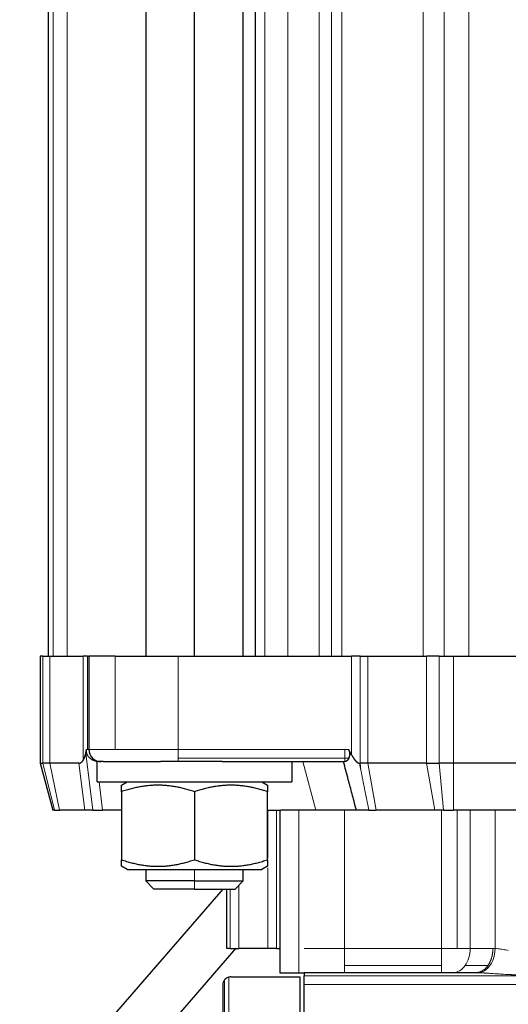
# Model space of a CAD drawing. Header units: inches. Extents: x 0 to 20790, y -12 to 14700.
# Tile 315 of 436: x 9035 to 9096, y 11513 to 11634. Entities that reach past the tile are written whole.
import ezdxf

# ---------------------------------------------------------------- set-up
doc = ezdxf.new("R2010")
doc.units = ezdxf.units.IN
doc.layers.add('1', color=7, linetype='Continuous', true_color=0xffffff)
doc.layers.add('254', color=7, linetype='Continuous', true_color=0xffffff)
doc.styles.add('latin_extended', font='simplex.shx')
doc.dimstyles.get("Standard").update_dxf_attribs({"dimtxt": 0.18, "dimasz": 0.18, "dimexe": 0.18, "dimexo": 0.0625, "dimgap": 0.09, "dimtad": 0, "dimtih": 1, "dimtoh": 1, "dimdec": 4, "dimzin": 0, "dimdsep": 46, "dimtxsty": 'Standard', "dimcen": 0.09, "dimadec": 0, "dimazin": 0, "dimtfac": 1, "dimtdec": 4, "dimtofl": 0, "dimtmove": 0, "dimatfit": 3, "dimfxl": 1, "dimtolj": 1, "dimtzin": 0, "dimarcsym": 0})

# ---------------------------------------------------------------- blocks, each defined once
blk = doc.blocks.new('_U3')
at = {"layer": '254', "color": 3, "linetype": 'Continuous', "lineweight": 13, "transparency": 16777216}
for p, q in [((8941.98, 11480.96), (8941.98, 12953.96)), ((11385.03, 10066.36), (11385.03, 12953.96)), ((9064.48, 12918.96), (11262.53, 12918.96))]:
    blk.add_line(p, q, dxfattribs=at)
at = {"layer": '254', "color": 3, "transparency": 16777216}
for points in [[(9064.48, 12939.38), (9064.48, 12898.55), (8941.98, 12918.96)], [(11262.53, 12898.55), (11262.53, 12939.38), (11385.03, 12918.96)]]:
    blk.add_solid(points, dxfattribs=at)
at = {"layer": 'Defpoints', "color": 0, "transparency": 16777216}
for p in [(11385.03, 12918.96), (8941.98, 11445.96), (11385.03, 10031.36)]:
    blk.add_point(p, dxfattribs=at)
at = {"layer": '254', "color": 2, "lineweight": 13, "transparency": 16777216, "insert": (9947.67, 13102.71), "char_height": 122.5, "attachment_point": 1, "style": 'latin_extended'}
blk.add_mtext('\\A1;2443', dxfattribs=at)

msp = doc.modelspace()

# ---------------------------------------------------------------- linework, layer by layer
at = {"layer": '1', "color": 2, "linetype": 'Continuous', "lineweight": 25}
for p, q in [((9038.978, 11682.963), (9038.978, 11555.963)), ((9050.978, 11682.962), (9050.978, 11555.965)), ((9056.978, 11555.965), (9056.978, 11682.962)), ((9062.978, 11555.965), (9062.978, 11682.962)), ((9064.478, 11682.963), (9064.478, 11555.963)), ((9038.289, 11555.963), (9037.978, 11555.963)), ((9037.978, 11555.963), (9037.978, 11542.763)), ((9038.289, 11555.963), (9039.182, 11555.963)), ((9039.182, 11555.963), (9043.256, 11555.963)), ((9043.792, 11555.963), (9043.256, 11555.963)), ((9043.792, 11555.963), (9043.978, 11555.963)), ((9047.2, 11555.963), (9043.978, 11555.963)), ((9043.978, 11555.963), (9043.978, 11544.463)), ((9047.2, 11555.963), (9054.978, 11555.963)), ((9054.978, 11555.963), (9076.332, 11555.963)), ((9077.403, 11555.963), (9076.332, 11555.963)), ((9077.403, 11555.963), (9078.333, 11555.963)), ((9078.333, 11555.963), (9085.555, 11555.963)), ((9087.104, 11555.963), (9085.555, 11555.963)), ((9087.104, 11555.963), (9088.889, 11555.963)), ((9088.889, 11555.963), (9139.068, 11555.963)), ((9037.978, 11542.763), (9038.289, 11542.763)), ((9037.978, 11542.763), (9039.532, 11536.963)), ((9039.182, 11542.763), (9038.289, 11542.763)), ((9042.76, 11542.763), (9039.182, 11542.763)), ((9045.735, 11542.963), (9044.978, 11542.963)), ((9044.978, 11540.463), (9044.978, 11542.963)), ((9045.735, 11542.963), (9052.784, 11542.963)), ((9060.406, 11542.963), (9052.784, 11542.963)), ((9060.406, 11542.963), (9075.519, 11542.963)), ((9068.978, 11542.963), (9068.978, 11540.463)), ((9077.326, 11542.763), (9077.403, 11542.763)), ((9078.333, 11542.763), (9077.403, 11542.763)), ((9085.555, 11542.763), (9078.333, 11542.763)), ((9085.555, 11542.763), (9087.104, 11542.763)), ((9088.889, 11542.763), (9087.104, 11542.763)), ((9139.068, 11542.763), (9088.889, 11542.763)), ((9044.978, 11540.463), (9068.978, 11540.463)), ((9047.976, 11540.058), (9048.678, 11540.463)), ((9065.278, 11540.463), (9065.981, 11540.058)), ((9047.976, 11539.254), (9047.976, 11530.873)), ((9056.978, 11539.254), (9056.978, 11530.873)), ((9065.981, 11530.873), (9065.981, 11539.254)), ((9039.746, 11536.963), (9039.532, 11536.963)), ((9039.746, 11536.963), (9040.362, 11536.963)), ((9043.474, 11536.963), (9040.362, 11536.963)), ((9044.463, 11536.963), (9043.474, 11536.963)), ((9044.463, 11536.963), (9045.674, 11536.963)), ((9047.976, 11536.963), (9045.674, 11536.963)), ((9066.014, 11536.963), (9067.608, 11536.963)), ((9067.478, 11536.963), (9067.478, 11516.963)), ((9069.821, 11536.963), (9067.608, 11536.963)), ((9074.536, 11536.963), (9069.821, 11536.963)), ((9076.942, 11536.963), (9074.536, 11536.963)), ((9078.476, 11536.963), (9079.369, 11536.963)), ((9086.591, 11536.963), (9079.369, 11536.963)), ((9087.659, 11536.963), (9086.591, 11536.963)), ((9087.659, 11536.963), (9088.889, 11536.963)), ((9139.068, 11536.963), (9088.889, 11536.963)), ((9048.678, 11529.663), (9047.976, 11530.069)), ((9048.678, 11529.663), (9065.278, 11529.663)), ((9050.978, 11529.663), (9050.978, 11528.263)), ((9062.978, 11528.263), (9062.978, 11529.663)), ((9065.981, 11530.069), (9065.278, 11529.663)), ((9050.978, 11528.263), (9051.978, 11527.263)), ((9056.978, 11528.263), (9050.978, 11528.263)), ((9056.978, 11528.263), (9062.978, 11528.263)), ((9061.978, 11527.263), (9062.978, 11528.263)), ((9060.495, 11527.264), (9041.037, 11504.835)), ((9056.978, 11527.263), (9051.978, 11527.263)), ((9056.978, 11527.263), (9061.978, 11527.263)), ((9060.978, 11519.963), (9060.978, 11527.263)), ((9045.569, 11500.903), (9062.105, 11519.965)), ((9061.359, 11519.963), (9060.978, 11519.963)), ((9061.359, 11519.963), (9062.443, 11519.963)), ((9066.014, 11519.963), (9062.443, 11519.963)), ((9067.098, 11519.963), (9066.014, 11519.963)), ((9067.098, 11519.963), (9067.478, 11519.963)), ((9061.478, 11516.463), (9069.978, 11516.463)), ((9067.478, 11516.963), (9069.821, 11516.963)), ((9069.821, 11516.963), (9070.478, 11516.963)), ((9069.978, 11516.463), (9069.978, 11486.464)), ((9070.478, 11516.963), (9070.478, 11516.583)), ((9091.625, 11516.963), (9070.478, 11516.963)), ((9070.478, 11515.499), (9070.478, 11516.583)), ((9060.478, 11515.463), (9060.478, 11494.764)), ((9070.478, 11486.463), (9070.478, 11515.499))]:
    msp.add_line(p, q, dxfattribs=at)
at = {"layer": '1', "color": 110, "linetype": 'Continuous', "lineweight": 13}
for p, q in [((9039.587, 11555.963), (9039.587, 11682.963)), ((9041.321, 11682.963), (9041.321, 11555.963)), ((9065.65, 11555.963), (9065.65, 11682.963)), ((9068.478, 11682.963), (9068.478, 11555.963)), ((9072.321, 11682.963), (9072.321, 11555.963)), ((9073.852, 11555.963), (9073.852, 11682.963)), ((9075.15, 11555.963), (9075.15, 11682.963)), ((9085.135, 11682.963), (9085.135, 11555.963)), ((9087.731, 11555.963), (9087.731, 11682.963)), ((9090.792, 11682.963), (9090.792, 11555.963)), ((9038.289, 11542.763), (9038.289, 11555.963)), ((9039.182, 11555.963), (9039.182, 11542.763)), ((9043.256, 11555.963), (9043.256, 11543.101)), ((9043.792, 11544.463), (9043.792, 11555.963)), ((9047.2, 11544.463), (9047.2, 11555.963)), ((9054.978, 11544.463), (9054.978, 11555.963)), ((9076.332, 11555.963), (9076.332, 11543.791)), ((9077.403, 11542.763), (9077.403, 11555.963)), ((9078.333, 11542.763), (9078.333, 11555.963)), ((9085.555, 11555.963), (9085.555, 11542.763)), ((9087.104, 11542.763), (9087.104, 11555.963)), ((9088.889, 11542.763), (9088.889, 11555.963)), ((9043.599, 11543.973), (9044.463, 11536.963)), ((9043.701, 11544.463), (9043.792, 11544.463)), ((9043.978, 11544.463), (9043.792, 11544.463)), ((9043.978, 11544.463), (9047.2, 11544.463)), ((9054.978, 11544.463), (9047.2, 11544.463)), ((9054.978, 11543.402), (9054.978, 11544.463)), ((9075.519, 11544.463), (9054.978, 11544.463)), ((9075.519, 11544.463), (9075.519, 11543.402)), ((9075.975, 11544.463), (9075.519, 11544.463)), ((9038.289, 11542.763), (9039.746, 11536.963)), ((9040.362, 11536.963), (9039.182, 11542.763)), ((9043.474, 11536.963), (9042.76, 11542.763)), ((9044.978, 11542.612), (9044.932, 11542.991)), ((9054.978, 11543.402), (9054.978, 11542.963)), ((9075.519, 11543.402), (9054.978, 11543.402)), ((9071.919, 11536.963), (9070.311, 11542.963)), ((9075.519, 11542.963), (9075.519, 11543.402)), ((9075.519, 11543.402), (9076.014, 11543.402)), ((9077.403, 11542.763), (9077.487, 11541.887)), ((9079.369, 11536.963), (9078.333, 11542.763)), ((9086.591, 11536.963), (9085.555, 11542.763)), ((9087.104, 11542.763), (9087.659, 11536.963)), ((9088.889, 11536.963), (9088.889, 11542.763)), ((9045.674, 11536.963), (9045.243, 11540.463)), ((9066.014, 11531.056), (9066.014, 11536.963)), ((9067.098, 11536.963), (9067.098, 11519.963)), ((9069.821, 11536.963), (9069.821, 11516.963)), ((9075.478, 11519.963), (9075.478, 11536.963)), ((9087.407, 11519.963), (9087.407, 11536.963)), ((9089.321, 11536.963), (9089.321, 11519.963)), ((9090.943, 11519.963), (9090.943, 11536.963)), ((9094.014, 11519.959), (9094.014, 11536.963)), ((9056.978, 11528.263), (9056.978, 11529.663)), ((9066.014, 11519.963), (9066.014, 11529.885)), ((9056.978, 11528.263), (9056.978, 11527.263)), ((9061.359, 11527.263), (9061.359, 11519.963)), ((9062.443, 11519.963), (9062.443, 11527.728)), ((9070.478, 11519.963), (9075.478, 11519.963)), ((9087.407, 11519.963), (9075.478, 11519.963)), ((9075.478, 11519.963), (9075.478, 11517.842)), ((9089.321, 11519.963), (9087.407, 11519.963)), ((9087.407, 11517.842), (9087.407, 11519.963)), ((9089.321, 11519.963), (9090.943, 11519.963)), ((9093.746, 11519.963), (9090.943, 11519.963)), ((9075.478, 11517.842), (9087.407, 11517.842)), ((9075.478, 11517.842), (9075.478, 11516.963)), ((9087.407, 11516.963), (9087.407, 11517.842)), ((9090.321, 11517.842), (9093.125, 11517.842)), ((9060.685, 11494.764), (9060.685, 11516.072)), ((9061.22, 11494.763), (9061.22, 11516.429)), ((9070.478, 11516.583), (9105.979, 11516.583)), ((9070.478, 11515.499), (9105.978, 11515.499))]:
    msp.add_line(p, q, dxfattribs=at)
at = {"layer": '1', "color": 2, "linetype": 'Continuous', "lineweight": 25}
for centre, radius, start, end in [((9045.478, 11544.463), 1.5, 180, 225), ((9045.478, 11544.463), 1.5, 225, 270), ((9061.478, 11515.463), 1, 142.5, 180), ((9061.478, 11515.463), 1, 105, 135)]:
    msp.add_arc(centre, radius, start, end, dxfattribs=at)
for centre, major_axis, ratio, start_param, end_param in [((9043.627, 11554.354), (0.893, 11.59), 0.1686542, 3.1545841, 3.3966354), ((9061.478, 11515.463), (-0.621, 0.784), 1, 0.1149493, 0.245849), ((9061.478, 11515.463), (0.992, 0.125), 1, 1.4458581, 1.7076575), ((9091.625, 11511.963), (8, 0), 0.6250045, 1.5372997, 1.570796)]:
    msp.add_ellipse(centre, major_axis=major_axis, ratio=ratio, start_param=start_param, end_param=end_param, dxfattribs=at)
at = {"layer": '1', "color": 110, "linetype": 'Continuous', "lineweight": 13}
for major_axis, start_param, end_param in [((0, -3), 0.7853982, 1.5707963), ((0, 3), 3.1415927, 3.9269908)]:
    msp.add_ellipse((9088.821, 11519.963), major_axis=major_axis, ratio=0.7071068, start_param=start_param, end_param=end_param, dxfattribs=at)
at = {"layer": '1', "color": 2, "linetype": 'Continuous', "lineweight": 25}
for points, knots in [([(9043.256, 11543.101), (9043.259, 11543.105), (9043.264, 11543.112), (9043.272, 11543.123), (9043.281, 11543.135), (9043.289, 11543.147), (9043.297, 11543.159), (9043.305, 11543.172), (9043.313, 11543.185), (9043.321, 11543.198), (9043.329, 11543.212), (9043.337, 11543.226), (9043.344, 11543.241), (9043.352, 11543.256), (9043.36, 11543.271), (9043.368, 11543.286), (9043.376, 11543.302), (9043.383, 11543.319), (9043.391, 11543.335), (9043.399, 11543.352), (9043.406, 11543.37), (9043.414, 11543.387), (9043.422, 11543.405), (9043.429, 11543.424), (9043.437, 11543.443), (9043.444, 11543.462), (9043.452, 11543.481), (9043.459, 11543.501), (9043.466, 11543.521), (9043.474, 11543.542), (9043.481, 11543.563), (9043.488, 11543.584), (9043.496, 11543.606), (9043.503, 11543.628), (9043.51, 11543.65), (9043.517, 11543.673), (9043.524, 11543.696), (9043.531, 11543.719), (9043.538, 11543.743), (9043.545, 11543.767), (9043.552, 11543.792), (9043.559, 11543.817), (9043.566, 11543.842), (9043.573, 11543.868), (9043.579, 11543.894), (9043.586, 11543.92), (9043.593, 11543.947), (9043.597, 11543.964), (9043.599, 11543.973)], [0, 0, 0, 0, 0.0156161, 0.03147, 0.0475651, 0.0639049, 0.0804926, 0.0973312, 0.1144237, 0.1317729, 0.1493815, 0.167252, 0.185387, 0.2037887, 0.2224595, 0.2414015, 0.2606167, 0.2801071, 0.2998747, 0.3199212, 0.3402484, 0.3608579, 0.3817514, 0.4029305, 0.4243965, 0.4461509, 0.468195, 0.4905303, 0.5131578, 0.536079, 0.5592948, 0.5828065, 0.6066151, 0.6307216, 0.6551271, 0.6798325, 0.7048388, 0.7301468, 0.7557575, 0.7816716, 0.8078899, 0.8344133, 0.8612425, 0.8883782, 0.9158212, 0.943572, 0.9716314, 1, 1, 1, 1]), ([(9043.599, 11543.973), (9043.605, 11543.998), (9043.611, 11544.022), (9043.648, 11544.183), (9043.676, 11544.322), (9043.701, 11544.463)], [0, 0, 0, 0, 0.1530175, 0.1530175, 1, 1, 1, 1]), ([(9044.932, 11542.991), (9044.925, 11542.992), (9044.912, 11542.994), (9044.893, 11542.998), (9044.873, 11543.002), (9044.854, 11543.007), (9044.835, 11543.011), (9044.816, 11543.016), (9044.797, 11543.021), (9044.778, 11543.027), (9044.759, 11543.032), (9044.74, 11543.038), (9044.721, 11543.044), (9044.702, 11543.05), (9044.684, 11543.056), (9044.665, 11543.063), (9044.647, 11543.069), (9044.628, 11543.076), (9044.61, 11543.084), (9044.591, 11543.091), (9044.573, 11543.099), (9044.555, 11543.106), (9044.537, 11543.115), (9044.519, 11543.123), (9044.501, 11543.131), (9044.483, 11543.14), (9044.465, 11543.149), (9044.448, 11543.158), (9044.43, 11543.167), (9044.413, 11543.177), (9044.36, 11543.206), (9044.277, 11543.257), (9044.168, 11543.337), (9044.068, 11543.424), (9043.975, 11543.519), (9043.891, 11543.623), (9043.819, 11543.734), (9043.762, 11543.848), (9043.727, 11543.947), (9043.706, 11544.028), (9043.694, 11544.09), (9043.686, 11544.153), (9043.683, 11544.206), (9043.682, 11544.251), (9043.682, 11544.285), (9043.684, 11544.32), (9043.686, 11544.356), (9043.69, 11544.391), (9043.695, 11544.427), (9043.699, 11544.451), (9043.701, 11544.463)], [0, 0, 0, 0, 0.0092075, 0.0184041, 0.027591, 0.0367689, 0.045939, 0.0551022, 0.0642594, 0.0734117, 0.08256, 0.0917054, 0.1008488, 0.1099912, 0.1191336, 0.128277, 0.1374224, 0.1465707, 0.155723, 0.1648802, 0.1740433, 0.1832134, 0.1923913, 0.2015781, 0.2107747, 0.2199821, 0.2292013, 0.2384333, 0.2476789, 0.2569392, 0.2662151, 0.33083, 0.3934493, 0.4544502, 0.5142406, 0.5783641, 0.639584, 0.6987128, 0.7566512, 0.7868333, 0.8171471, 0.8473814, 0.8781667, 0.8948505, 0.9117472, 0.9288738, 0.9462469, 0.9638823, 0.9817952, 1, 1, 1, 1]), ([(9076.332, 11543.791), (9076.319, 11543.815), (9076.293, 11543.863), (9076.254, 11543.935), (9076.214, 11544.008), (9076.175, 11544.082), (9076.135, 11544.156), (9076.095, 11544.232), (9076.055, 11544.308), (9076.015, 11544.385), (9075.989, 11544.437), (9075.975, 11544.463)], [0, 0, 0, 0, 0.1068064, 0.2146863, 0.3236407, 0.4336709, 0.5447781, 0.6569633, 0.7702279, 0.8845731, 1, 1, 1, 1]), ([(9076.014, 11543.402), (9076.016, 11543.407), (9076.02, 11543.416), (9076.027, 11543.429), (9076.033, 11543.442), (9076.039, 11543.456), (9076.044, 11543.469), (9076.05, 11543.482), (9076.055, 11543.496), (9076.061, 11543.509), (9076.066, 11543.522), (9076.07, 11543.536), (9076.075, 11543.549), (9076.079, 11543.562), (9076.083, 11543.575), (9076.088, 11543.589), (9076.091, 11543.602), (9076.095, 11543.615), (9076.108, 11543.666), (9076.125, 11543.756), (9076.134, 11543.894), (9076.122, 11544.036), (9076.099, 11544.144), (9076.079, 11544.212), (9076.069, 11544.243), (9076.059, 11544.273), (9076.047, 11544.305), (9076.034, 11544.336), (9076.021, 11544.367), (9076.007, 11544.399), (9075.991, 11544.431), (9075.981, 11544.452), (9075.975, 11544.463)], [0, 0, 0, 0, 0.016182, 0.0321771, 0.0479862, 0.06361, 0.0790491, 0.0943043, 0.1093765, 0.1242664, 0.1389749, 0.1535029, 0.1678513, 0.1820211, 0.1960133, 0.2098288, 0.2234689, 0.2369344, 0.2502267, 0.3785727, 0.4993821, 0.6240076, 0.7494665, 0.775694, 0.8022875, 0.8292636, 0.8566383, 0.8844267, 0.9126435, 0.9413026, 0.9704172, 1, 1, 1, 1]), ([(9076.942, 11536.963), (9076.84, 11537.344), (9076.738, 11537.725), (9076.558, 11538.398), (9076.48, 11538.69), (9076.245, 11539.565), (9076.089, 11540.149), (9075.733, 11541.476), (9075.534, 11542.22), (9075.335, 11542.963)], [0, 0, 0, 0, 0.1901083, 0.1901083, 0.3359138, 0.3359138, 0.6275248, 0.6275248, 1, 1, 1, 1]), ([(9076.014, 11543.403), (9076.011, 11543.398), (9076.007, 11543.389), (9076, 11543.376), (9075.993, 11543.364), (9075.986, 11543.351), (9075.979, 11543.339), (9075.972, 11543.326), (9075.965, 11543.314), (9075.957, 11543.302), (9075.95, 11543.291), (9075.942, 11543.279), (9075.935, 11543.268), (9075.927, 11543.257), (9075.919, 11543.246), (9075.911, 11543.235), (9075.903, 11543.224), (9075.895, 11543.213), (9075.887, 11543.203), (9075.879, 11543.193), (9075.87, 11543.183), (9075.862, 11543.173), (9075.854, 11543.164), (9075.845, 11543.154), (9075.837, 11543.145), (9075.828, 11543.136), (9075.819, 11543.127), (9075.811, 11543.118), (9075.802, 11543.11), (9075.793, 11543.101), (9075.784, 11543.093), (9075.775, 11543.085), (9075.764, 11543.075), (9075.75, 11543.064), (9075.734, 11543.051), (9075.717, 11543.039), (9075.701, 11543.028), (9075.685, 11543.017), (9075.669, 11543.008), (9075.653, 11542.999), (9075.638, 11542.992), (9075.622, 11542.985), (9075.607, 11542.979), (9075.592, 11542.974), (9075.577, 11542.97), (9075.562, 11542.967), (9075.548, 11542.965), (9075.533, 11542.963), (9075.524, 11542.963), (9075.519, 11542.963)], [0, 0, 0, 0, 0.0154731, 0.0309682, 0.0464874, 0.0620331, 0.0776072, 0.0932121, 0.1088498, 0.1245225, 0.1402323, 0.1559813, 0.1717717, 0.1876056, 0.203485, 0.2194119, 0.2353886, 0.2514169, 0.2674988, 0.2836365, 0.2998319, 0.3160869, 0.3324036, 0.3487837, 0.3652294, 0.3817423, 0.3983245, 0.4149778, 0.431704, 0.448505, 0.4653824, 0.4823382, 0.4993741, 0.5311316, 0.5627653, 0.5942877, 0.6257118, 0.6570505, 0.6883171, 0.7195248, 0.7506871, 0.7818176, 0.8129299, 0.8440379, 0.8751554, 0.9062964, 0.9374748, 0.9687047, 1, 1, 1, 1]), ([(9076.332, 11543.791), (9076.339, 11543.78), (9076.351, 11543.757), (9076.37, 11543.723), (9076.389, 11543.689), (9076.408, 11543.656), (9076.427, 11543.624), (9076.446, 11543.592), (9076.465, 11543.561), (9076.483, 11543.531), (9076.502, 11543.501), (9076.52, 11543.471), (9076.539, 11543.443), (9076.557, 11543.415), (9076.575, 11543.387), (9076.593, 11543.36), (9076.611, 11543.334), (9076.629, 11543.308), (9076.647, 11543.283), (9076.665, 11543.259), (9076.683, 11543.235), (9076.7, 11543.212), (9076.718, 11543.189), (9076.735, 11543.167), (9076.753, 11543.145), (9076.77, 11543.124), (9076.787, 11543.104), (9076.804, 11543.084), (9076.821, 11543.065), (9076.838, 11543.047), (9076.855, 11543.029), (9076.872, 11543.012), (9076.888, 11542.995), (9076.905, 11542.979), (9076.916, 11542.968), (9076.921, 11542.963)], [0, 0, 0, 0, 0.0387639, 0.0769793, 0.1146472, 0.1517692, 0.1883466, 0.2243809, 0.2598735, 0.2948262, 0.3292406, 0.3631184, 0.3964615, 0.4292719, 0.4615515, 0.4933025, 0.5245272, 0.5552279, 0.585407, 0.6150673, 0.6442114, 0.6728422, 0.7009629, 0.7285766, 0.7556867, 0.7822969, 0.808411, 0.8340329, 0.859167, 0.8838177, 0.9079899, 0.9316887, 0.9549195, 0.9776878, 1, 1, 1, 1]), ([(9076.921, 11542.963), (9076.926, 11542.959), (9076.934, 11542.951), (9076.947, 11542.94), (9076.96, 11542.928), (9076.973, 11542.918), (9076.986, 11542.907), (9076.999, 11542.897), (9077.012, 11542.887), (9077.024, 11542.878), (9077.037, 11542.869), (9077.049, 11542.86), (9077.062, 11542.852), (9077.075, 11542.844), (9077.087, 11542.837), (9077.099, 11542.829), (9077.112, 11542.823), (9077.124, 11542.816), (9077.136, 11542.81), (9077.149, 11542.805), (9077.161, 11542.799), (9077.173, 11542.794), (9077.185, 11542.79), (9077.197, 11542.785), (9077.209, 11542.782), (9077.221, 11542.778), (9077.233, 11542.775), (9077.245, 11542.772), (9077.256, 11542.77), (9077.268, 11542.768), (9077.28, 11542.766), (9077.291, 11542.765), (9077.303, 11542.764), (9077.314, 11542.763), (9077.322, 11542.763), (9077.326, 11542.763)], [0, 0, 0, 0, 0.037567, 0.0745658, 0.1110041, 0.1468898, 0.1822312, 0.2170373, 0.251317, 0.28508, 0.3183364, 0.3510966, 0.3833717, 0.4151731, 0.4465129, 0.4774036, 0.5078583, 0.5378907, 0.5675151, 0.5967463, 0.6255998, 0.6540917, 0.6822387, 0.7100581, 0.7375679, 0.7647867, 0.7917335, 0.8184282, 0.844891, 0.8711429, 0.8972051, 0.9230994, 0.9488482, 0.9744741, 1, 1, 1, 1])]:
    msp.add_open_spline(points, degree=3, knots=knots, dxfattribs=at)
at = {"layer": '1', "color": 110, "linetype": 'Continuous', "lineweight": 13}
for points in [[(9077.486, 11541.887), (9077.432, 11542.179), (9077.378, 11542.471), (9077.326, 11542.763)], [(9091.893, 11516.96), (9092.257, 11516.973), (9092.986, 11517.269), (9093.796, 11518.413), (9094.005, 11519.443), (9094.014, 11519.959)], [(9094.014, 11519.959), (9093.925, 11519.962), (9093.835, 11519.963), (9093.746, 11519.963)]]:
    msp.add_open_spline(points, degree=3, dxfattribs=at)
for points, knots in [([(9077.487, 11541.887), (9077.497, 11541.83), (9077.519, 11541.714), (9077.552, 11541.54), (9077.585, 11541.365), (9077.618, 11541.189), (9077.653, 11541.011), (9077.687, 11540.832), (9077.722, 11540.651), (9077.758, 11540.469), (9077.794, 11540.286), (9077.83, 11540.101), (9077.867, 11539.915), (9077.904, 11539.728), (9077.942, 11539.539), (9077.981, 11539.349), (9078.019, 11539.158), (9078.059, 11538.965), (9078.098, 11538.771), (9078.138, 11538.576), (9078.179, 11538.379), (9078.22, 11538.18), (9078.262, 11537.981), (9078.304, 11537.78), (9078.346, 11537.578), (9078.389, 11537.374), (9078.432, 11537.169), (9078.461, 11537.032), (9078.476, 11536.963)], [0, 0, 0, 0, 0.0350121, 0.0703004, 0.1058646, 0.1417049, 0.1778213, 0.2142137, 0.250882, 0.2878264, 0.3250468, 0.3625431, 0.4003153, 0.4383635, 0.4766876, 0.5152876, 0.5541635, 0.5933152, 0.6327427, 0.6724461, 0.7124253, 0.7526802, 0.793211, 0.8340174, 0.8750995, 0.9164574, 0.9580909, 1, 1, 1, 1]), ([(9095.636, 11519.709), (9095.425, 11519.745), (9094.987, 11519.827), (9094.446, 11519.92), (9094.129, 11519.952), (9094.014, 11519.959)], [0, 0, 0, 0, 0.349512, 0.7498123, 1, 1, 1, 1]), ([(9097.549, 11516.689), (9097.531, 11516.689), (9097.495, 11516.689), (9097.441, 11516.689), (9097.387, 11516.69), (9097.333, 11516.69), (9097.279, 11516.69), (9097.225, 11516.691), (9097.172, 11516.691), (9097.118, 11516.692), (9097.064, 11516.693), (9097.01, 11516.693), (9096.956, 11516.694), (9096.902, 11516.695), (9096.848, 11516.696), (9096.794, 11516.697), (9096.74, 11516.698), (9096.687, 11516.699), (9096.633, 11516.701), (9096.579, 11516.702), (9096.525, 11516.703), (9096.471, 11516.705), (9096.418, 11516.706), (9096.364, 11516.708), (9096.31, 11516.71), (9096.256, 11516.712), (9096.203, 11516.713), (9096.149, 11516.715), (9096.095, 11516.717), (9096.042, 11516.719), (9095.879, 11516.726), (9095.608, 11516.738), (9095.231, 11516.758), (9094.858, 11516.78), (9094.492, 11516.804), (9094.133, 11516.828), (9093.783, 11516.853), (9093.442, 11516.877), (9093.191, 11516.895), (9093.026, 11516.906), (9092.945, 11516.911), (9092.865, 11516.916), (9092.785, 11516.921), (9092.706, 11516.926), (9092.628, 11516.93), (9092.551, 11516.934), (9092.475, 11516.938), (9092.399, 11516.942), (9092.324, 11516.946), (9092.25, 11516.949), (9092.177, 11516.952), (9092.105, 11516.954), (9092.033, 11516.957), (9091.963, 11516.959), (9091.916, 11516.96), (9091.893, 11516.96)], [0, 0, 0, 0, 0.0091189, 0.018236, 0.0273513, 0.0364651, 0.0455775, 0.0546888, 0.063799, 0.0729085, 0.0820174, 0.0911258, 0.100234, 0.1093421, 0.1184503, 0.1275588, 0.1366678, 0.1457775, 0.154888, 0.1639995, 0.1731122, 0.1822263, 0.1913419, 0.2004594, 0.2095787, 0.2187002, 0.2278239, 0.2369502, 0.2460791, 0.2552108, 0.2643456, 0.3292989, 0.3938895, 0.4581866, 0.5222603, 0.585094, 0.647099, 0.7083483, 0.7689173, 0.783972, 0.7989388, 0.813819, 0.8286139, 0.8433247, 0.8579528, 0.8724997, 0.8869666, 0.9013551, 0.9156665, 0.9299022, 0.9440639, 0.958153, 0.972171, 0.9861195, 1, 1, 1, 1])]:
    msp.add_open_spline(points, degree=3, knots=knots, dxfattribs=at)
at = {"layer": '1', "color": 2, "linetype": 'Continuous', "lineweight": 25}
for points, weights, degree in [([(9047.976, 11539.254), (9047.976, 11540.058), (9047.976, 11540.057)], [1, 1.07729320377, 1.07735022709], 2), ([(9056.978, 11539.254), (9052.477, 11540.754), (9047.976, 11539.254)], [1, 1.15470053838, 1], 2), ([(9065.981, 11539.254), (9061.479, 11540.754), (9056.978, 11539.254)], [1, 1.15470053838, 1], 2), ([(9065.981, 11540.058), (9065.981, 11539.254)], [1.07735026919, 1], 1), ([(9047.976, 11530.069), (9047.976, 11530.873)], [1.07735026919, 1], 1), ([(9047.976, 11530.873), (9052.477, 11529.372), (9056.978, 11530.873)], [1, 1.15470053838, 1], 2), ([(9056.978, 11530.873), (9061.479, 11529.372), (9065.981, 11530.873)], [1, 1.15470053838, 1], 2), ([(9065.981, 11530.873), (9065.981, 11530.069), (9065.981, 11530.069)], [1, 1.07729320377, 1.07735022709], 2)]:
    msp.add_rational_spline(points, weights, degree=degree, dxfattribs=at)
msp.add_open_spline([(9078.476, 11536.963), (9078.127, 11536.963), (9077.556, 11536.963), (9077.151, 11536.963), (9076.943, 11536.963), (9076.942, 11536.963)], degree=2, dxfattribs=at)
at = {"layer": '1', "color": 110, "linetype": 'Continuous', "lineweight": 13}
for points, weights in [([(9093.125, 11517.842), (9093.528, 11518.412), (9093.746, 11519.157), (9093.746, 11519.963)], [1, 0.949253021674, 0.949253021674, 1]), ([(9091.625, 11516.963), (9092.195, 11516.963), (9092.721, 11517.272), (9093.125, 11517.842)], [1, 0.94925302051, 0.94925302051, 1])]:
    msp.add_rational_spline(points, weights, degree=3, dxfattribs=at)

# ---------------------------------------------------------------- dimensions: what is measured, and where the dimension line sits
at = {"layer": '254', "color": 2, "linetype": 'Continuous', "lineweight": 13}
dim = msp.add_linear_dim(base=(11385.031, 12918.963), p1=(8941.978, 11445.963), p2=(11385.031, 10031.356), dimstyle='Standard', override={"dimscale": 35, "dimtxt": 3.5, "dimasz": 3.5, "dimexe": 1, "dimexo": 1, "dimgap": 1.75, "dimtad": 1, "dimtih": 1, "dimtoh": 0, "dimdec": 0, "dimlfac": 1, "dimzin": 8, "dimdsep": 46, "dimlunit": 2, "dimtxsty": 'latin_extended', "dimsah": 1, "dimse1": 0, "dimse2": 0, "dimsd1": 0, "dimsd2": 0, "dimclrd": 3, "dimclre": 3, "dimclrt": 2, "dimtol": 0, "dimtm": -0.1, "dimtfac": 0.714286, "dimtdec": 3, "dimtofl": 1, "dimtmove": 0, "dimtzin": 8, "dimlwd": 13, "dimlwe": 13}, dxfattribs=at)
dim.commit()
dim.dimension.update_dxf_attribs({"geometry": '_U3', "text_midpoint": (10163.505, 12918.963), "dimtype": 160})

doc.saveas('drawing.dxf')
